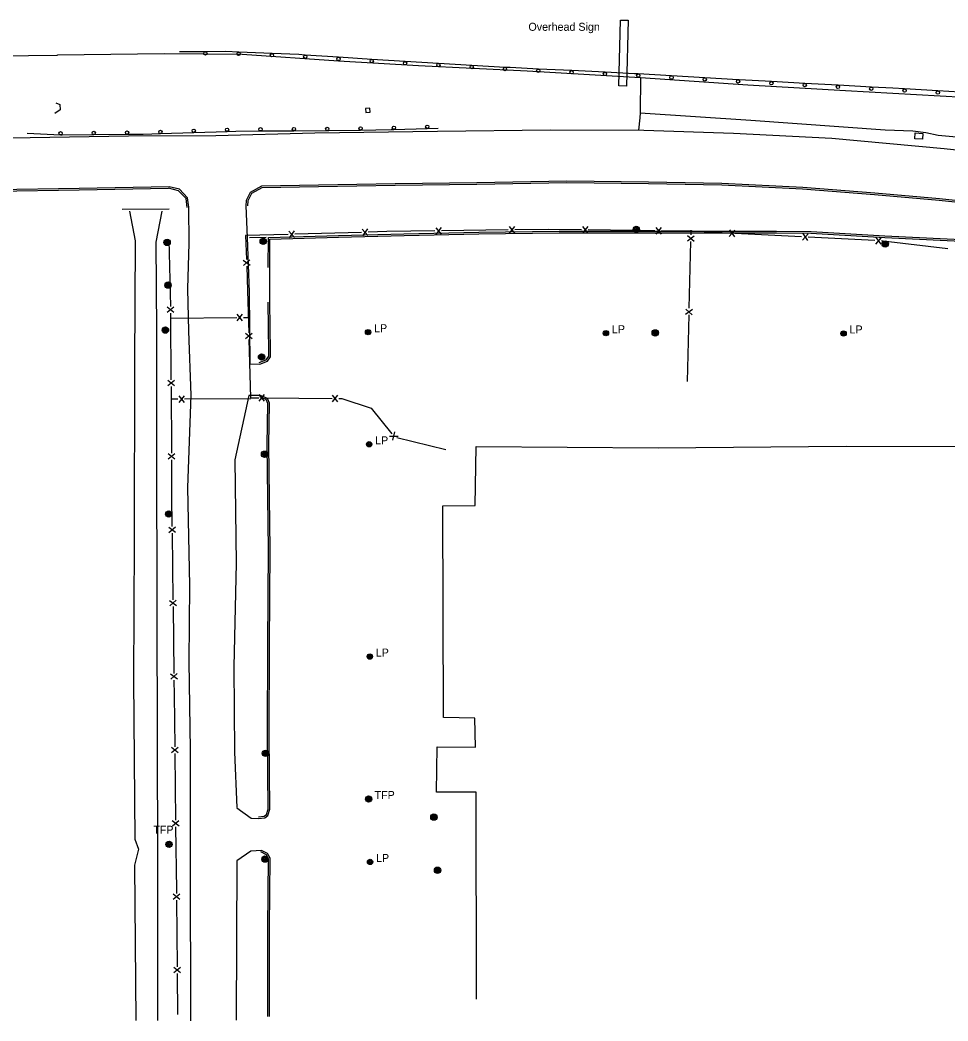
# Model space of a CAD drawing. Extents: x 2402803 to 2427059, y 6985292 to 6997652.
# Drawn here: x 2421045 to 2421601, y 6990815 to 6991416 of the extents above; entities that cross this region are included whole.
import ezdxf

# ---------------------------------------------------------------- set-up
doc = ezdxf.new("R2010")
doc.units = 0
for name, color, linetype in [('p_drainage conc drain', 7, 'Continuous'), ('p_drainage riprap', 7, 'Continuous'), ('p_dtm retaining wall', 7, 'Continuous'), ('p_road - paved curb', 7, 'Continuous'), ('p_road bridge end', 7, 'Continuous'), ('p_road guard rails', 7, 'Continuous'), ('p_structure building', 7, 'Continuous'), ('p_structure fence', 7, 'Continuous'), ('p_structure general', 7, 'Continuous'), ('p_utility manhole', 7, 'Continuous')]:
    doc.layers.add(name, color=color, linetype=linetype)

msp = doc.modelspace()

# ---------------------------------------------------------------- linework, layer by layer
at = {"layer": 'p_drainage conc drain'}
for points in [[(2421416.54, 6991359.89), (2421416.29, 6991356.86), (2421415.53, 6991349.47)], [(2421110.46, 6991300.93), (2421113.74, 6991283.21), (2421113.32, 6991209.3), (2421113.13, 6991103.26), (2421112.71, 6991020.02), (2421113.67, 6990924.36), (2421115.87, 6990918.25), (2421113.36, 6990908.66), (2421114.14, 6990815.66)], [(2421129.68, 6991301), (2421126.12, 6991282.28), (2421126.64, 6991229.02), (2421126.59, 6991155.59), (2421126.8, 6991064.62), (2421126.92, 6990979.29), (2421127.25, 6990916.25), (2421127.2, 6990815.55)]]:
    msp.add_lwpolyline(points, dxfattribs=at)
at = {"layer": 'p_drainage riprap'}
msp.add_lwpolyline([(2421416.71, 6991381.03), (2421416.54, 6991359.86), (2421482.95, 6991355.47), (2421563.54, 6991349.78), (2421580.09, 6991349.14), (2421587.76, 6991348.16), (2421595.16, 6991346.61), (2421639.17, 6991342.52), (2421686.51, 6991338.09), (2421735.87, 6991333.21)], dxfattribs=at)
at = {"layer": 'p_dtm retaining wall'}
msp.add_line((2421192.33, 6991285.11), (2421182.26, 6991285.06), dxfattribs=at)
at = {"layer": 'p_road - paved curb'}
for points in [[(2420537.91, 6991379.97), (2420612.53, 6991382.78), (2420696.6, 6991384.67), (2420770.92, 6991387.44), (2420845.86, 6991390.84), (2420917.37, 6991392.83), (2420997.57, 6991394.08), (2420997.57, 6991393.72), (2420997.6, 6991393.73), (2421067.29, 6991394.52), (2421067.28, 6991394.7), (2421131.11, 6991395.5), (2421178, 6991395.2), (2421235.72, 6991391.05), (2421235.75, 6991391.06), (2421283.59, 6991388.28), (2421348.8, 6991385.13), (2421416.71, 6991381.03), (2421481.1, 6991376.79), (2421539.62, 6991373.35), (2421610.6, 6991369.27), (2421736.95, 6991360.69)], [(2420537.56, 6991339.15), (2420605.53, 6991339.92), (2420682.64, 6991340.56), (2420719.59, 6991341.7), (2420763.71, 6991342.01), (2420820.41, 6991342.42), (2420865.24, 6991342.82), (2420923.39, 6991343.45), (2420985.83, 6991344.24), (2421050.86, 6991345.19), (2421109.83, 6991346.09), (2421162.12, 6991346.4), (2421221.5, 6991348.02), (2421294.97, 6991348.99), (2421362.75, 6991349.74), (2421418.85, 6991349.45), (2421472.47, 6991347.66), (2421531.42, 6991344.68), (2421598.78, 6991338.55), (2421682.34, 6991329.62), (2421735.83, 6991323.83)], [(2421641.23, 6991303.51), (2421595.95, 6991308.33), (2421557.21, 6991311.75), (2421514.03, 6991315.2), (2421465.55, 6991317.54), (2421421.6, 6991318.44), (2421372.59, 6991318.95), (2421318.66, 6991317.94), (2421269.67, 6991317.3), (2421223.67, 6991316.55), (2421189.54, 6991315.96), (2421182.8, 6991312.23), (2421180.39, 6991307.35), (2421180.14, 6991304.23)], [(2421146.03, 6991303.34), (2421145.24, 6991309.03), (2421140.32, 6991314.16), (2421134.23, 6991315.6), (2421134.19, 6991315.63), (2421080.27, 6991314.5), (2421030.3, 6991313.8), (2420976.98, 6991313.48), (2420919.72, 6991312.46), (2420867, 6991311.7), (2420817.31, 6991310.98), (2420772.09, 6991310.41), (2420752.99, 6991309.59), (2420733.79, 6991292.72), (2420734.31, 6991280.35), (2420736.23, 6991274.48), (2420741.35, 6991267.87), (2420749.41, 6991264.15), (2420756.37, 6991263.3), (2420786.43, 6991263.58)], [(2421145.04, 6991303.2), (2421144.29, 6991308.57), (2421139.8, 6991313.25), (2421133.8, 6991314.67), (2421133.87, 6991314.62), (2421080.29, 6991313.5), (2421030.31, 6991312.8), (2420976.99, 6991312.48), (2420919.74, 6991311.46), (2420867.01, 6991310.7), (2420817.32, 6991309.98), (2420772.12, 6991309.41), (2420753.39, 6991308.61), (2420734.81, 6991292.28), (2420735.3, 6991280.53), (2420737.13, 6991274.96), (2420741.99, 6991268.68), (2420749.69, 6991265.12), (2420756.43, 6991264.3), (2420786.42, 6991264.58)], [(2421641.11, 6991302.52), (2421595.85, 6991307.33), (2421557.13, 6991310.75), (2421513.97, 6991314.2), (2421465.52, 6991316.54), (2421421.58, 6991317.44), (2421372.59, 6991317.95), (2421318.68, 6991316.94), (2421269.68, 6991316.3), (2421223.69, 6991315.55), (2421189.81, 6991314.96), (2421183.56, 6991311.51), (2421181.37, 6991307.08), (2421181.14, 6991304.15)], [(2421147.16, 6990815.29), (2421146.9, 6990910.26), (2421146.91, 6990977.97), (2421146.2, 6991030.93), (2421146.59, 6991076.52), (2421145.38, 6991135.24), (2421147.3, 6991190.69), (2421146.02, 6991229.09), (2421145.29, 6991254.3), (2421146.08, 6991281.81), (2421146.03, 6991303.34)], [(2421180.14, 6991304.23), (2421180.98, 6991285.13), (2421182.23, 6991252.42), (2421182.63, 6991209.42), (2421188.54, 6991209.19)], [(2421193.43, 6991267.24), (2421193.63, 6991285.09), (2421235.68, 6991286.46), (2421274.96, 6991287.44), (2421319.86, 6991288.32), (2421367.94, 6991288.96), (2421408.15, 6991288.88), (2421456.24, 6991288.98), (2421498.31, 6991288.95), (2421519.01, 6991288.77), (2421563.34, 6991286.25), (2421617.31, 6991283.57)], [(2421194.43, 6991267.23), (2421194.62, 6991284.12), (2421235.71, 6991285.46), (2421274.98, 6991286.44), (2421319.88, 6991287.32), (2421367.95, 6991287.96), (2421408.15, 6991287.88), (2421456.24, 6991287.98), (2421498.31, 6991287.95), (2421518.98, 6991287.77), (2421563.29, 6991285.25), (2421617.26, 6991282.57)], [(2421194.5, 6991246.41), (2421194.43, 6991267.23)], [(2421188.16, 6991210.11), (2421192.39, 6991211.88), (2421193.97, 6991213.97), (2421193.85, 6991216.69), (2421193.5, 6991246.4)], [(2421188.54, 6991209.19), (2421193.03, 6991211.06), (2421194.98, 6991213.66), (2421194.85, 6991216.72), (2421194.5, 6991246.41)], [(2421188.89, 6991190.45), (2421182.02, 6991190.39), (2421173.59, 6991151.92), (2421174.41, 6991089.9), (2421172.97, 6991027.68), (2421173.35, 6990976.52), (2421174.84, 6990943.31)], [(2421187.65, 6990937.64), (2421191.12, 6990938.07), (2421192.49, 6990939.15), (2421193.47, 6990942.42), (2421193.21, 6990986.66), (2421193.34, 6991040.72), (2421193.63, 6991097.98), (2421193.01, 6991160.58), (2421193.41, 6991185.53), (2421192.29, 6991187.93), (2421188.5, 6991189.53)], [(2421187.77, 6990936.65), (2421191.52, 6990937.11), (2421193.36, 6990938.56), (2421194.47, 6990942.28), (2421194.21, 6990986.66), (2421194.34, 6991040.72), (2421194.63, 6991097.98), (2421194.01, 6991160.58), (2421194.41, 6991185.74), (2421193.04, 6991188.7), (2421188.89, 6991190.45)], [(2421174.84, 6990943.19), (2421183.38, 6990936.91), (2421187.77, 6990936.65)], [(2421189.53, 6990917.58), (2421183.15, 6990917.12), (2421174.65, 6990911.31)], [(2421193.25, 6990817.9), (2421193.25, 6990871.31), (2421193.73, 6990912.6), (2421192.45, 6990915.03), (2421189.09, 6990916.68)], [(2421194.25, 6990817.9), (2421194.25, 6990871.3), (2421194.73, 6990912.84), (2421193.18, 6990915.78), (2421189.53, 6990917.58)], [(2421174.65, 6990911.31), (2421174.27, 6990815.81)]]:
    msp.add_lwpolyline(points, dxfattribs=at)
at = {"layer": 'p_road bridge end'}
for points in [[(2421066.26, 6991365.88), (2421068.58, 6991364.99), (2421068.72, 6991361.67), (2421065.71, 6991359.59)], [(2421106.03, 6991302.22), (2421134.25, 6991302.41)]]:
    msp.add_lwpolyline(points, dxfattribs=at)
for points in [[(2421254.54, 6991362.75), (2421251.95, 6991362.6), (2421252.09, 6991360.15), (2421254.68, 6991360.3)], [(2421585.77, 6991344.13), (2421581.16, 6991344.41), (2421581.37, 6991347.91), (2421585.98, 6991347.63)]]:
    msp.add_lwpolyline(points, close=True, dxfattribs=at)
at = {"layer": 'p_road guard rails'}
for p, q in [((2421155.85, 6991396.54), (2421140.31, 6991396.43)), ((2421195.83, 6991395.51), (2421175.84, 6991396.32)), ((2421235.76, 6991393.27), (2421215.8, 6991394.59)), ((2421255.71, 6991391.94), (2421235.76, 6991393.27)), ((2421295.64, 6991389.54), (2421275.67, 6991390.7)), ((2421315.6, 6991388.37), (2421295.64, 6991389.54)), ((2421335.57, 6991387.21), (2421315.6, 6991388.37)), ((2421375.51, 6991385.25), (2421355.54, 6991386.22)), ((2421395.48, 6991384.28), (2421375.51, 6991385.25)), ((2421435.41, 6991382.13), (2421415.45, 6991383.29)), ((2421455.37, 6991380.97), (2421435.41, 6991382.13)), ((2421475.33, 6991379.82), (2421455.37, 6991380.97)), ((2421515.26, 6991377.59), (2421495.3, 6991378.7)), ((2421535.22, 6991376.48), (2421515.26, 6991377.59)), ((2421555.18, 6991375.37), (2421535.22, 6991376.48)), ((2421595.1, 6991373.08), (2421575.14, 6991374.24)), ((2421615.06, 6991371.93), (2421595.1, 6991373.08)), ((2421148.95, 6991348.15), (2421168.94, 6991348.8)), ((2421188.94, 6991349.05), (2421208.94, 6991349.16)), ((2421208.94, 6991349.16), (2421228.94, 6991349.27)), ((2421268.93, 6991350.01), (2421288.9, 6991350.62)), ((2421288.9, 6991350.62), (2421295.54, 6991350.82)), ((2421049.06, 6991347.81), (2421068.98, 6991346.73)), ((2421088.97, 6991346.87), (2421108.97, 6991347.08)), ((2421128.96, 6991347.51), (2421148.95, 6991348.15))]:
    msp.add_line(p, q, dxfattribs=at)
for points in [[(2421175.84, 6991396.32), (2421168.19, 6991396.63), (2421155.85, 6991396.54)], [(2421215.8, 6991394.59), (2421211.92, 6991394.85), (2421195.83, 6991395.51)], [(2421275.67, 6991390.7), (2421265.63, 6991391.28), (2421255.71, 6991391.94)], [(2421355.54, 6991386.22), (2421338.72, 6991387.03), (2421335.57, 6991387.21)], [(2421415.45, 6991383.29), (2421413.23, 6991383.42), (2421395.48, 6991384.28)], [(2421495.3, 6991378.7), (2421475.96, 6991379.78), (2421475.33, 6991379.82)], [(2421575.14, 6991374.24), (2421568.04, 6991374.65), (2421555.18, 6991375.37)], [(2421168.94, 6991348.8), (2421174.07, 6991348.96), (2421188.94, 6991349.05)], [(2421228.94, 6991349.27), (2421229.98, 6991349.28), (2421248.93, 6991349.62)], [(2421248.93, 6991349.62), (2421267.34, 6991349.96), (2421268.93, 6991350.01)], [(2421068.98, 6991346.73), (2421070.01, 6991346.67), (2421088.97, 6991346.87)], [(2421108.97, 6991347.08), (2421118.6, 6991347.18), (2421128.96, 6991347.51)]]:
    msp.add_lwpolyline(points, dxfattribs=at)
for centre in [(2421155.86, 6991395.54), (2421175.8, 6991395.32), (2421195.78, 6991394.51), (2421215.74, 6991393.59), (2421235.69, 6991392.27), (2421255.64, 6991390.94), (2421275.61, 6991389.7), (2421295.58, 6991388.54), (2421315.54, 6991387.38), (2421335.51, 6991386.22), (2421355.49, 6991385.22), (2421375.46, 6991384.25), (2421395.43, 6991383.28), (2421415.39, 6991382.29), (2421435.35, 6991381.13), (2421455.32, 6991379.98), (2421475.28, 6991378.82), (2421495.24, 6991377.7), (2421515.2, 6991376.59), (2421535.16, 6991375.48), (2421555.13, 6991374.37), (2421575.08, 6991373.24), (2421595.04, 6991372.09), (2421069.03, 6991347.72), (2421088.96, 6991347.87), (2421108.96, 6991348.08), (2421128.93, 6991348.51), (2421148.92, 6991349.15), (2421168.91, 6991349.79), (2421188.93, 6991350.05), (2421208.93, 6991350.16), (2421228.93, 6991350.27), (2421248.91, 6991350.62), (2421268.9, 6991351.01), (2421288.87, 6991351.62)]:
    msp.add_circle(centre, 1, dxfattribs=at)
at = {"layer": 'p_structure building'}
msp.add_lwpolyline([(2421318.47, 6990828.44), (2421318.3, 6990952.59), (2421294.37, 6990952.47), (2421294.82, 6990979.61), (2421317.83, 6990979.5), (2421317.37, 6990996.99), (2421298.74, 6990997.2), (2421298.16, 6991124.32), (2421317.58, 6991124.5), (2421318.22, 6991159.91), (2421427.33, 6991159.06), (2421539.99, 6991160.05), (2421703.34, 6991159.63), (2421702.83, 6991056.78), (2421702.91, 6990928.66), (2421702.56, 6990837.45)], dxfattribs=at)
at = {"layer": 'p_structure fence'}
for p, q in [((2421206, 6991289.05), (2421209.31, 6991285.13)), ((2421209.2, 6991289.13), (2421206.11, 6991285.05)), ((2421249.97, 6991290.24), (2421253.28, 6991286.33)), ((2421253.17, 6991290.33), (2421250.08, 6991286.24)), ((2421293.98, 6991291.06), (2421297.24, 6991287.11)), ((2421297.18, 6991291.11), (2421294.04, 6991287.06)), ((2421337.4, 6991289.71), (2421297.41, 6991289.14)), ((2421337.98, 6991291.69), (2421341.23, 6991287.74)), ((2421341.18, 6991291.74), (2421338.03, 6991287.69)), ((2421385.22, 6991291.73), (2421381.97, 6991287.77)), ((2421382.02, 6991291.77), (2421385.17, 6991287.73)), ((2421425.4, 6991289.24), (2421385.4, 6991289.76)), ((2421429.22, 6991291.17), (2421425.97, 6991287.21)), ((2421426.02, 6991291.21), (2421429.17, 6991287.17)), ((2421447.05, 6991286.69), (2421447.12, 6991289.49)), ((2421473.26, 6991289.61), (2421469.86, 6991285.78)), ((2421470.06, 6991289.78), (2421473.05, 6991285.62)), ((2421134.04, 6991283.75), (2421134.9, 6991243.76)), ((2421249.43, 6991288.25), (2421209.46, 6991287.17)), ((2421449, 6991286.04), (2421444.93, 6991282.94)), ((2421448.93, 6991282.84), (2421445.01, 6991286.14)), ((2421445.96, 6991242.71), (2421446.95, 6991282.69)), ((2421513.3, 6991285.58), (2421473.36, 6991287.64)), ((2421517.2, 6991287.35), (2421513.8, 6991283.52)), ((2421514, 6991287.52), (2421516.99, 6991283.36)), ((2421557.24, 6991283.32), (2421517.3, 6991285.37)), ((2421561.14, 6991285.09), (2421557.74, 6991281.26)), ((2421557.94, 6991285.26), (2421560.93, 6991281.1)), ((2421178.56, 6991271.62), (2421182.66, 6991268.55)), ((2421178.66, 6991268.42), (2421182.55, 6991271.75)), ((2421132.94, 6991243.52), (2421137.01, 6991240.4)), ((2421133.01, 6991240.32), (2421136.94, 6991243.6)), ((2421447.91, 6991242.06), (2421443.83, 6991238.96)), ((2421447.83, 6991238.86), (2421443.91, 6991242.16)), ((2421135.05, 6991236.87), (2421174.81, 6991237.21)), ((2421178.23, 6991235.27), (2421175, 6991239.24)), ((2421175.03, 6991235.24), (2421178.2, 6991239.27)), ((2421178.79, 6991237.25), (2421181.45, 6991237.27)), ((2421444.86, 6991198.72), (2421445.86, 6991238.71)), ((2421179.89, 6991227.73), (2421183.98, 6991224.64)), ((2421179.98, 6991224.53), (2421183.89, 6991227.84)), ((2421133.28, 6991199.55), (2421137.3, 6991196.37)), ((2421133.3, 6991196.35), (2421137.28, 6991199.57)), ((2421135.27, 6991195.76), (2421135.48, 6991155.76)), ((2421139.42, 6991188.24), (2421135.62, 6991188.23)), ((2421139.99, 6991190.22), (2421143.2, 6991186.23)), ((2421143.19, 6991190.23), (2421140, 6991186.22)), ((2421183.15, 6991188.4), (2421143.39, 6991188.26)), ((2421188.13, 6991186.99), (2421191.36, 6991190.97)), ((2421191.33, 6991186.97), (2421188.16, 6991190.99)), ((2421191.94, 6991188.93), (2421231.94, 6991188.64)), ((2421232.12, 6991186.67), (2421235.35, 6991190.65)), ((2421235.32, 6991186.65), (2421232.15, 6991190.67)), ((2421268.33, 6991163.6), (2421269.42, 6991168.61)), ((2421266.31, 6991166.09), (2421271.43, 6991166.12)), ((2421270.72, 6991165.14), (2421300, 6991158.01)), ((2421133.51, 6991155.55), (2421137.53, 6991152.37)), ((2421133.53, 6991152.35), (2421137.51, 6991155.57)), ((2421133.89, 6991111.54), (2421137.93, 6991108.39)), ((2421133.93, 6991108.34), (2421137.89, 6991111.59)), ((2421135.91, 6991107.77), (2421136.43, 6991067.77)), ((2421134.46, 6991067.55), (2421138.51, 6991064.4)), ((2421134.51, 6991064.35), (2421138.46, 6991067.6)), ((2421136.48, 6991063.77), (2421137, 6991023.78)), ((2421135.04, 6991023.55), (2421139.08, 6991020.4)), ((2421135.08, 6991020.35), (2421139.03, 6991023.6)), ((2421135.55, 6990979.56), (2421139.59, 6990976.4)), ((2421135.59, 6990976.36), (2421139.55, 6990979.6)), ((2421137.57, 6990975.78), (2421138.02, 6990935.78)), ((2421136.05, 6990935.56), (2421140.08, 6990932.41)), ((2421136.08, 6990932.36), (2421140.05, 6990935.61)), ((2421136.54, 6990891.57), (2421140.57, 6990888.4)), ((2421136.57, 6990888.37), (2421140.54, 6990891.6)), ((2421138.54, 6990887.79), (2421138.9, 6990847.79)), ((2421136.93, 6990847.57), (2421140.96, 6990844.41)), ((2421136.96, 6990844.37), (2421140.93, 6990847.61)), ((2421138.94, 6990843.79), (2421139.16, 6990819.14))]:
    msp.add_line(p, q, dxfattribs=at)
for points in [[(2421293.41, 6991289.08), (2421264.74, 6991288.67), (2421253.42, 6991288.36)], [(2421381.4, 6991289.81), (2421361.63, 6991290.06), (2421341.4, 6991289.77)], [(2421469.36, 6991287.84), (2421447.65, 6991288.96), (2421429.39, 6991289.19)], [(2421205.46, 6991287.06), (2421180.03, 6991286.37), (2421180.52, 6991271.88)], [(2421600.94, 6991278.34), (2421562.27, 6991283.06), (2421561.24, 6991283.11)], [(2421180.65, 6991267.9), (2421181.15, 6991253.15), (2421181.85, 6991227.98)], [(2421134.99, 6991239.76), (2421135.05, 6991236.99), (2421135.25, 6991199.76)], [(2421181.96, 6991223.98), (2421182.94, 6991189), (2421187.94, 6991188.96)], [(2421235.94, 6991188.61), (2421237.72, 6991188.6), (2421255.31, 6991182.75), (2421267.71, 6991167.48)], [(2421135.51, 6991151.76), (2421135.62, 6991130.24), (2421135.86, 6991111.77)], [(2421137.05, 6991019.78), (2421137.17, 6991010.88), (2421137.52, 6990979.78)], [(2421138.06, 6990931.78), (2421138.49, 6990893.76), (2421138.51, 6990891.79)]]:
    msp.add_lwpolyline(points, dxfattribs=at)
at = {"layer": 'p_structure general'}
msp.add_lwpolyline([(2421403.76, 6991376.12), (2421404.78, 6991415.6), (2421409.34, 6991415.48), (2421408.32, 6991376)], close=True, dxfattribs=at)
at = {"layer": 'p_utility manhole'}
for centre, radius in [((2421414.26, 6991290.03), 1.9), ((2421414.26, 6991290.03), 1.44), ((2421414.26, 6991290.03), 0.973), ((2421414.26, 6991290.03), 0.539), ((2421414.26, 6991290.03), 0.192), ((2421132.94, 6991282.22), 1.9), ((2421132.94, 6991282.22), 1.44), ((2421132.94, 6991282.22), 0.973), ((2421132.94, 6991282.22), 0.539), ((2421132.94, 6991282.22), 0.192), ((2421190.57, 6991282.87), 1.9), ((2421190.57, 6991282.87), 1.44), ((2421190.57, 6991282.87), 0.973), ((2421190.57, 6991282.87), 0.539), ((2421190.57, 6991282.87), 0.192), ((2421563.48, 6991281.31), 1.9), ((2421563.48, 6991281.31), 1.44), ((2421563.48, 6991281.31), 0.973), ((2421563.48, 6991281.31), 0.539), ((2421563.48, 6991281.31), 0.192), ((2421133.5, 6991256.62), 1.9), ((2421133.5, 6991256.62), 1.44), ((2421133.5, 6991256.62), 0.973), ((2421133.5, 6991256.62), 0.539), ((2421133.5, 6991256.62), 0.192), ((2421131.92, 6991229.64), 1.9), ((2421131.92, 6991229.64), 1.44), ((2421131.92, 6991229.64), 0.973), ((2421131.92, 6991229.64), 0.539), ((2421131.92, 6991229.64), 0.192), ((2421253.45, 6991228.37), 1.6), ((2421253.45, 6991228.37), 1.3), ((2421253.45, 6991228.37), 1), ((2421253.45, 6991228.37), 0.539), ((2421253.45, 6991228.37), 0.192), ((2421396.05, 6991227.77), 1.6), ((2421396.05, 6991227.77), 1.3), ((2421396.05, 6991227.77), 1), ((2421396.05, 6991227.77), 0.539), ((2421425.6, 6991227.96), 1.9), ((2421425.6, 6991227.96), 1.44), ((2421425.6, 6991227.96), 0.973), ((2421425.6, 6991227.96), 0.539), ((2421538.54, 6991227.6), 1.6), ((2421538.54, 6991227.6), 1.3), ((2421538.54, 6991227.6), 1), ((2421396.05, 6991227.77), 0.192), ((2421425.6, 6991227.96), 0.192), ((2421538.54, 6991227.6), 0.539), ((2421538.54, 6991227.6), 0.192), ((2421189.58, 6991213.53), 1.9), ((2421189.58, 6991213.53), 1.44), ((2421189.58, 6991213.53), 0.973), ((2421189.58, 6991213.53), 0.539), ((2421189.58, 6991213.53), 0.192), ((2421254.07, 6991161.13), 1.6), ((2421254.07, 6991161.13), 1.3), ((2421191.37, 6991155.22), 1.9), ((2421191.37, 6991155.22), 1.44), ((2421254.07, 6991161.13), 1), ((2421254.07, 6991161.13), 0.539), ((2421254.07, 6991161.13), 0.192), ((2421191.37, 6991155.22), 0.973), ((2421191.37, 6991155.22), 0.539), ((2421191.37, 6991155.22), 0.192), ((2421133.9, 6991119.33), 1.9), ((2421133.9, 6991119.33), 1.44), ((2421133.9, 6991119.33), 0.973), ((2421133.9, 6991119.33), 0.539), ((2421133.9, 6991119.33), 0.192), ((2421254.47, 6991033.85), 1.6), ((2421254.47, 6991033.85), 1.3), ((2421254.47, 6991033.85), 1), ((2421254.47, 6991033.85), 0.539), ((2421254.47, 6991033.85), 0.192), ((2421191.9, 6990975.84), 1.9), ((2421191.9, 6990975.84), 1.44), ((2421191.9, 6990975.84), 0.973), ((2421191.9, 6990975.84), 0.539), ((2421191.9, 6990975.84), 0.192), ((2421253.74, 6990948.41), 1.9), ((2421253.74, 6990948.41), 1.44), ((2421253.74, 6990948.41), 0.973), ((2421253.74, 6990948.41), 0.539), ((2421253.74, 6990948.41), 0.192), ((2421292.86, 6990937.54), 1.9), ((2421292.86, 6990937.54), 1.44), ((2421292.86, 6990937.54), 0.973), ((2421292.86, 6990937.54), 0.539), ((2421292.86, 6990937.54), 0.192), ((2421134.07, 6990921.19), 1.9), ((2421134.07, 6990921.19), 1.44), ((2421134.07, 6990921.19), 0.973), ((2421134.07, 6990921.19), 0.539), ((2421134.07, 6990921.19), 0.192), ((2421191.62, 6990912.36), 1.9), ((2421191.62, 6990912.36), 1.44), ((2421191.62, 6990912.36), 0.973), ((2421191.62, 6990912.36), 0.539), ((2421191.62, 6990912.36), 0.192), ((2421254.64, 6990910.65), 1.6), ((2421254.64, 6990910.65), 1.3), ((2421254.64, 6990910.65), 1), ((2421254.64, 6990910.65), 0.539), ((2421254.64, 6990910.65), 0.192), ((2421295.09, 6990905.69), 1.9), ((2421295.09, 6990905.69), 1.44), ((2421295.09, 6990905.69), 0.973), ((2421295.09, 6990905.69), 0.539), ((2421295.09, 6990905.69), 0.192)]:
    msp.add_circle(centre, radius, dxfattribs=at)

# ---------------------------------------------------------------- texts
at = {"layer": 'p_structure general'}
msp.add_text('Overhead Sign', height=4.8, dxfattribs=at).set_placement((2421349.57, 6991409.13))
at = {"layer": 'p_utility manhole'}
for s, p in [('  LP', (2421253.45, 6991228.37)), ('  LP', (2421396.05, 6991227.77)), ('  LP', (2421538.54, 6991227.6)), ('  LP', (2421254.07, 6991161.13)), ('  LP', (2421254.47, 6991033.85)), ('  TFP', (2421253.74, 6990948.41)), ('  TFP', (2421121.08, 6990927.58)), ('  LP', (2421254.64, 6990910.65))]:
    msp.add_text(s, height=4.8, dxfattribs=at).set_placement(p)

doc.saveas('drawing.dxf')
